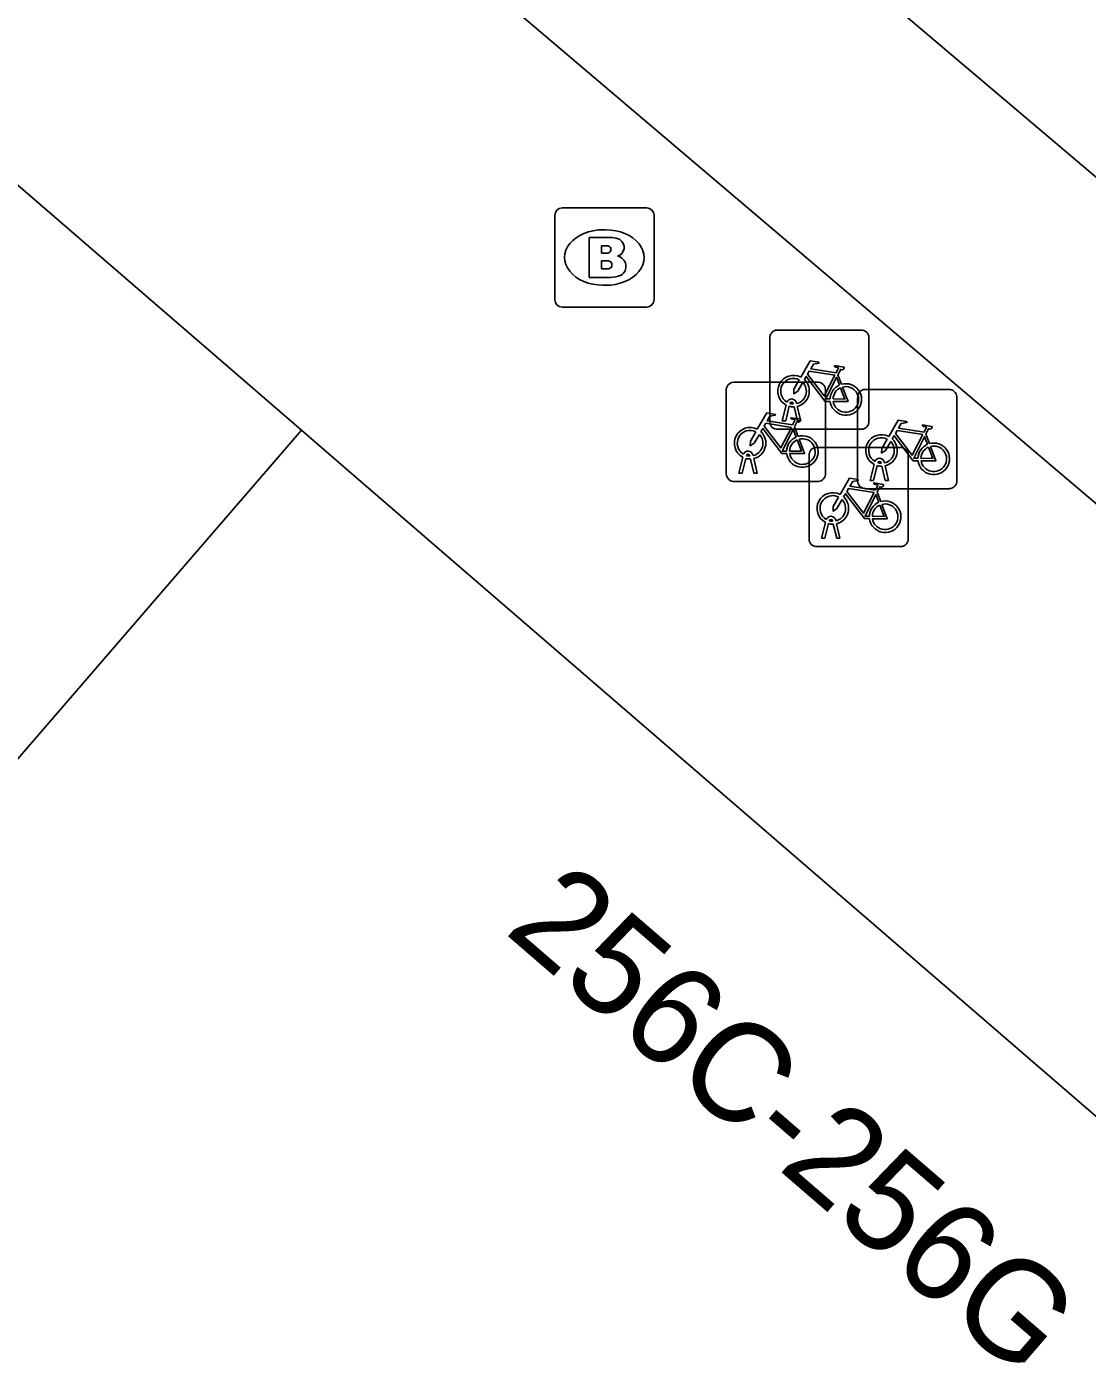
# Model space of a CAD drawing. Extents: x 162347 to 162868, y 381221 to 381813.
# Drawn here: x 162654.52 to 162665.2, y 381673.56 to 381687.06 of the extents above; entities that cross this region are included whole.
import ezdxf

# ---------------------------------------------------------------- set-up
doc = ezdxf.new("R2010")
doc.units = 0
for name, color, linetype in [('IMGEO_Brandkraan', 7, 'Continuous'), ('IMGEO_Fietsenrek', 7, 'Continuous'), ('IMGEO_Fietspad_gesloten', 7, 'Continuous'), ('IMGEO_Pand', 7, 'Continuous'), ('IMGEO_Pand_nummerreeks', 7, 'Continuous')]:
    doc.layers.add(name, color=color, linetype=linetype)

msp = doc.modelspace()

# ---------------------------------------------------------------- linework, layer by layer
at = {"layer": 'IMGEO_Brandkraan'}
for p, q in [((162659.913, 381685.231), (162660.765, 381685.231)), ((162659.838, 381684.305), (162659.838, 381685.157)), ((162660.839, 381685.157), (162660.839, 381684.305)), ((162660.326, 381685.011), (162660.351, 381685.011)), ((162660.349, 381684.451), (162660.324, 381684.451)), ((162660.765, 381684.231), (162659.913, 381684.231))]:
    msp.add_line(p, q, dxfattribs=at)
for points in [[(162659.913, 381685.231), (162660.765, 381685.231)], [(162659.838, 381684.305), (162659.838, 381685.157)], [(162660.839, 381685.157), (162660.839, 381684.305)], [(162660.186, 381684.931), (162660.186, 381684.531), (162660.399, 381684.531)], [(162660.417, 381684.931), (162660.186, 381684.931)], [(162660.365, 381684.85), (162660.311, 381684.85), (162660.311, 381684.774)], [(162660.311, 381684.774), (162660.364, 381684.774)], [(162660.373, 381684.698), (162660.311, 381684.698), (162660.311, 381684.617)], [(162660.311, 381684.617), (162660.373, 381684.617)], [(162660.765, 381684.231), (162659.913, 381684.231)]]:
    msp.add_lwpolyline(points, dxfattribs=at)
for centre, radius, start, end in [((162659.915, 381685.155), 0.0765, 91.552, 178.448), ((162659.915, 381685.155), 0.0765, 91.552, 178.448), ((162660.763, 381685.155), 0.0765, 1.552, 88.448), ((162660.763, 381685.155), 0.0765, 1.552, 88.448), ((162660.421, 381684.786), 0.145, 59.4692, 91.5367), ((162660.446, 381684.833), 0.0922, 285.5137, 58.1501), ((162660.366, 381684.812), 0.0379, 267.8285, 90.9355), ((162660.374, 381684.657), 0.0404, 269.8759, 90.5077), ((162660.451, 381684.641), 0.105, 301.3115, 78.989), ((162660.405, 381684.782), 0.251, 268.6676, 293.5347), ((162659.915, 381684.307), 0.0765, 181.552, 268.448), ((162659.915, 381684.307), 0.0765, 181.552, 268.448), ((162660.763, 381684.307), 0.0765, 271.552, 358.448), ((162660.763, 381684.307), 0.0765, 271.552, 358.448)]:
    msp.add_arc(centre, radius, start, end, dxfattribs=at)
for centre, major_axis, ratio, start_param, end_param in [((162660.325, 381684.731), (-0.387, 0.002), 0.722429, 4.712389, 7.853982), ((162660.35, 381684.731), (-0.39, 0.002), 0.717154, 1.570796, 4.712389)]:
    msp.add_ellipse(centre, major_axis=major_axis, ratio=ratio, start_param=start_param, end_param=end_param, dxfattribs=at)
at = {"layer": 'IMGEO_Fietsenrek'}
for p, q in [((162662.08, 381684), (162662.921, 381684)), ((162662.921, 381684), (162662.08, 381684)), ((162662.005, 381683.075), (162662.005, 381683.916)), ((162662.005, 381683.916), (162662.005, 381683.075)), ((162663.005, 381683.925), (162663.005, 381683.084)), ((162663.005, 381683.084), (162663.005, 381683.925)), ((162661.642, 381683.475), (162662.483, 381683.475)), ((162662.483, 381683.475), (162661.642, 381683.475)), ((162662.692, 381683.549), (162662.728, 381683.454)), ((162661.567, 381682.55), (162661.567, 381683.391)), ((162661.567, 381683.391), (162661.567, 381682.55)), ((162662.567, 381683.4), (162662.567, 381682.559)), ((162662.567, 381682.559), (162662.567, 381683.4)), ((162662.891, 381682.477), (162662.891, 381683.318)), ((162662.891, 381683.318), (162662.891, 381682.477)), ((162662.966, 381683.402), (162663.807, 381683.402)), ((162663.807, 381683.402), (162662.966, 381683.402)), ((162663.891, 381683.327), (162663.891, 381682.486)), ((162663.891, 381682.486), (162663.891, 381683.327)), ((162662.132, 381683.084), (162662.171, 381683.244)), ((162662.201, 381683.232), (162662.166, 381683.084)), ((162662.243, 381683.256), (162662.242, 381683.26)), ((162662.284, 381683.084), (162662.25, 381683.226)), ((162662.274, 381683.267), (162662.275, 381683.26)), ((162662.282, 381683.23), (162662.317, 381683.084)), ((162662.166, 381683.084), (162662.132, 381683.084)), ((162662.254, 381683.024), (162662.29, 381682.929)), ((162662.317, 381683.084), (162662.284, 381683.084)), ((162662.93, 381683), (162662.089, 381683)), ((162662.089, 381683), (162662.93, 381683)), ((162663.578, 381682.951), (162663.614, 381682.856)), ((162662.476, 381682.818), (162663.317, 381682.818)), ((162663.317, 381682.818), (162662.476, 381682.818)), ((162661.694, 381682.559), (162661.733, 381682.719)), ((162661.763, 381682.707), (162661.728, 381682.559)), ((162661.805, 381682.731), (162661.804, 381682.735)), ((162661.846, 381682.559), (162661.812, 381682.701)), ((162661.836, 381682.742), (162661.837, 381682.735)), ((162661.844, 381682.705), (162661.879, 381682.559)), ((162662.401, 381681.893), (162662.401, 381682.734)), ((162662.401, 381682.734), (162662.401, 381681.893)), ((162663.018, 381682.486), (162663.057, 381682.646)), ((162663.087, 381682.634), (162663.052, 381682.486)), ((162663.129, 381682.658), (162663.128, 381682.662)), ((162663.17, 381682.486), (162663.136, 381682.628)), ((162663.16, 381682.669), (162663.161, 381682.662)), ((162663.168, 381682.632), (162663.203, 381682.486)), ((162663.401, 381682.743), (162663.401, 381681.902)), ((162663.401, 381681.902), (162663.401, 381682.743)), ((162661.728, 381682.559), (162661.694, 381682.559)), ((162661.879, 381682.559), (162661.846, 381682.559)), ((162663.052, 381682.486), (162663.018, 381682.486)), ((162663.203, 381682.486), (162663.17, 381682.486)), ((162662.492, 381682.475), (162661.651, 381682.475)), ((162661.651, 381682.475), (162662.492, 381682.475)), ((162663.816, 381682.402), (162662.975, 381682.402)), ((162662.975, 381682.402), (162663.816, 381682.402)), ((162663.088, 381682.367), (162663.124, 381682.272)), ((162662.639, 381682.074), (162662.638, 381682.078)), ((162662.67, 381682.085), (162662.671, 381682.078)), ((162662.528, 381681.902), (162662.567, 381682.062)), ((162662.597, 381682.05), (162662.562, 381681.902)), ((162662.68, 381681.902), (162662.646, 381682.044)), ((162662.678, 381682.048), (162662.713, 381681.902)), ((162663.326, 381681.818), (162662.485, 381681.818)), ((162662.485, 381681.818), (162663.326, 381681.818)), ((162662.562, 381681.902), (162662.528, 381681.902)), ((162662.713, 381681.902), (162662.68, 381681.902))]:
    msp.add_line(p, q, dxfattribs=at)
for points in [[(162662.318, 381683.526), (162662.413, 381683.69), (162662.499, 381683.676), (162662.501, 381683.667), (162662.445, 381683.656), (162662.418, 381683.611), (162662.674, 381683.57)], [(162662.661, 381683.545), (162662.404, 381683.586), (162662.387, 381683.557), (162662.554, 381683.337), (162662.661, 381683.545)], [(162662.674, 381683.57), (162662.699, 381683.619), (162662.693, 381683.623), (162662.67, 381683.627), (162662.658, 381683.634), (162662.657, 381683.637), (162662.659, 381683.642), (162662.754, 381683.627), (162662.756, 381683.617), (162662.746, 381683.604), (162662.734, 381683.598), (162662.72, 381683.604), (162662.692, 381683.549)], [(162662.339, 381683.474), (162662.287, 381683.384), (162662.247, 381683.359), (162662.248, 381683.406), (162662.303, 381683.5)], [(162662.614, 381683.282), (162662.564, 381683.282), (162662.373, 381683.533), (162662.354, 381683.501)], [(162662.709, 381683.447), (162662.679, 381683.524), (162662.57, 381683.306), (162662.613, 381683.306)], [(162662.739, 381683.426), (162662.794, 381683.281), (162662.644, 381683.281)], [(162662.643, 381683.306), (162662.763, 381683.305), (162662.719, 381683.419)], [(162661.88, 381683.001), (162661.975, 381683.165), (162662.061, 381683.151), (162662.063, 381683.142), (162662.007, 381683.131), (162661.98, 381683.086), (162662.236, 381683.045)], [(162662.223, 381683.02), (162661.966, 381683.061), (162661.949, 381683.032), (162662.116, 381682.812), (162662.223, 381683.02)], [(162662.236, 381683.045), (162662.261, 381683.094), (162662.255, 381683.098), (162662.232, 381683.102), (162662.22, 381683.109), (162662.219, 381683.112), (162662.221, 381683.117), (162662.316, 381683.102), (162662.318, 381683.092), (162662.308, 381683.079), (162662.296, 381683.073), (162662.282, 381683.079), (162662.254, 381683.024)], [(162663.204, 381682.928), (162663.299, 381683.092), (162663.385, 381683.078), (162663.387, 381683.069), (162663.331, 381683.058), (162663.304, 381683.013), (162663.56, 381682.972)], [(162663.56, 381682.972), (162663.585, 381683.021), (162663.579, 381683.025), (162663.556, 381683.029), (162663.544, 381683.036), (162663.543, 381683.039), (162663.545, 381683.044), (162663.64, 381683.029), (162663.642, 381683.019), (162663.632, 381683.006), (162663.62, 381683), (162663.606, 381683.006), (162663.578, 381682.951)], [(162661.901, 381682.949), (162661.849, 381682.859), (162661.809, 381682.834), (162661.81, 381682.881), (162661.865, 381682.975)], [(162662.176, 381682.757), (162662.126, 381682.757), (162661.935, 381683.008), (162661.916, 381682.976)], [(162662.271, 381682.922), (162662.241, 381682.999), (162662.132, 381682.781), (162662.175, 381682.781)], [(162662.205, 381682.781), (162662.325, 381682.78), (162662.281, 381682.894)], [(162662.301, 381682.901), (162662.356, 381682.756), (162662.206, 381682.756)], [(162663.225, 381682.876), (162663.173, 381682.786), (162663.133, 381682.761), (162663.134, 381682.808), (162663.189, 381682.902)], [(162663.5, 381682.684), (162663.45, 381682.684), (162663.259, 381682.935), (162663.24, 381682.903)], [(162663.547, 381682.947), (162663.29, 381682.988), (162663.273, 381682.959), (162663.44, 381682.739), (162663.547, 381682.947)], [(162663.595, 381682.849), (162663.565, 381682.926), (162663.456, 381682.708), (162663.499, 381682.708)], [(162663.529, 381682.708), (162663.649, 381682.707), (162663.605, 381682.821)], [(162663.625, 381682.828), (162663.68, 381682.683), (162663.53, 381682.683)], [(162662.714, 381682.344), (162662.809, 381682.508), (162662.895, 381682.494), (162662.897, 381682.485), (162662.841, 381682.474), (162662.814, 381682.429), (162663.07, 381682.388)], [(162663.01, 381682.1), (162662.96, 381682.1), (162662.769, 381682.351), (162662.75, 381682.319)], [(162663.057, 381682.363), (162662.8, 381682.404), (162662.783, 381682.375), (162662.95, 381682.155), (162663.057, 381682.363)], [(162663.07, 381682.388), (162663.095, 381682.437), (162663.089, 381682.441), (162663.066, 381682.445), (162663.054, 381682.452), (162663.053, 381682.455), (162663.055, 381682.46), (162663.15, 381682.445), (162663.152, 381682.435), (162663.142, 381682.422), (162663.13, 381682.416), (162663.116, 381682.422), (162663.088, 381682.367)], [(162662.735, 381682.292), (162662.683, 381682.202), (162662.643, 381682.177), (162662.644, 381682.224), (162662.699, 381682.318)], [(162663.105, 381682.265), (162663.075, 381682.342), (162662.966, 381682.124), (162663.009, 381682.124)], [(162663.039, 381682.124), (162663.159, 381682.123), (162663.115, 381682.237)], [(162663.135, 381682.244), (162663.19, 381682.099), (162663.04, 381682.099)]]:
    msp.add_lwpolyline(points, dxfattribs=at)
for centre, radius, start, end in [((162662.083, 381683.922), 0.0779, 92.4484, 184.2845), ((162662.083, 381683.922), 0.0779, 92.4484, 184.2845), ((162662.927, 381683.922), 0.0779, 2.4484, 94.2845), ((162662.927, 381683.922), 0.0779, 2.4484, 94.2845), ((162661.645, 381683.397), 0.0779, 92.4484, 184.2845), ((162661.645, 381683.397), 0.0779, 92.4484, 184.2845), ((162662.245, 381683.385), 0.159, 62.6766, 242.1369), ((162662.245, 381683.385), 0.129, 63.3192, 238.903), ((162662.245, 381683.385), 0.129, 283.6043, 43.4302), ((162662.245, 381683.385), 0.159, 283.5766, 46.6042), ((162662.489, 381683.397), 0.0779, 2.4484, 94.2845), ((162662.489, 381683.397), 0.0779, 2.4484, 94.2845), ((162662.772, 381683.301), 0.159, 113.3408, 178.3217), ((162662.772, 381683.301), 0.159, 187.0065, 105.7708), ((162662.772, 381683.301), 0.129, 188.6715, 104.5883), ((162662.225, 381683.256), 0.0499, 12.8025, 158.6934), ((162662.772, 381683.301), 0.129, 113.923, 177.9556), ((162662.969, 381683.324), 0.0779, 92.4484, 184.2845), ((162662.969, 381683.324), 0.0779, 92.4484, 184.2845), ((162663.813, 381683.324), 0.0779, 2.4484, 94.2845), ((162663.813, 381683.324), 0.0779, 2.4484, 94.2845), ((162662.245, 381683.385), 0.159, 253.9967, 271.7867), ((162662.225, 381683.256), 0.0174, 12.8025, 163.4502), ((162662.245, 381683.385), 0.129, 253.415, 269.0204), ((162662.083, 381683.078), 0.0779, 182.4484, 274.2845), ((162662.083, 381683.078), 0.0779, 182.4484, 274.2845), ((162662.927, 381683.078), 0.0779, 272.4484, 4.2845), ((162662.927, 381683.078), 0.0779, 272.4484, 4.2845), ((162661.807, 381682.86), 0.159, 62.6766, 242.1369), ((162661.807, 381682.86), 0.129, 63.3192, 238.903), ((162661.807, 381682.86), 0.129, 283.6043, 43.4302), ((162661.807, 381682.86), 0.159, 283.5766, 46.6042), ((162662.334, 381682.776), 0.159, 113.3408, 178.3217), ((162662.334, 381682.776), 0.159, 187.0065, 105.7708), ((162662.334, 381682.776), 0.129, 113.923, 177.9556), ((162662.334, 381682.776), 0.129, 188.6715, 104.5883), ((162663.131, 381682.787), 0.159, 62.6766, 242.1369), ((162663.131, 381682.787), 0.129, 63.3192, 238.903), ((162663.131, 381682.787), 0.159, 283.5766, 46.6042), ((162661.787, 381682.731), 0.0499, 12.8025, 158.6934), ((162662.479, 381682.74), 0.0779, 92.4484, 184.2845), ((162662.479, 381682.74), 0.0779, 92.4484, 184.2845), ((162663.131, 381682.787), 0.129, 283.6043, 43.4302), ((162663.323, 381682.74), 0.0779, 2.4484, 94.2845), ((162663.323, 381682.74), 0.0779, 2.4484, 94.2845), ((162663.658, 381682.703), 0.159, 113.3408, 178.3217), ((162663.658, 381682.703), 0.159, 187.0065, 105.7708), ((162663.658, 381682.703), 0.129, 113.923, 177.9556), ((162663.658, 381682.703), 0.129, 188.6715, 104.5883), ((162661.807, 381682.86), 0.159, 253.9967, 271.7867), ((162661.787, 381682.731), 0.0174, 12.8025, 163.4502), ((162661.807, 381682.86), 0.129, 253.415, 269.0204), ((162663.111, 381682.658), 0.0499, 12.8025, 158.6934), ((162663.131, 381682.787), 0.159, 253.9967, 271.7867), ((162663.111, 381682.658), 0.0174, 12.8025, 163.4502), ((162663.131, 381682.787), 0.129, 253.415, 269.0204), ((162661.645, 381682.553), 0.0779, 182.4484, 274.2845), ((162661.645, 381682.553), 0.0779, 182.4484, 274.2845), ((162662.489, 381682.553), 0.0779, 272.4484, 4.2845), ((162662.489, 381682.553), 0.0779, 272.4484, 4.2845), ((162663.813, 381682.48), 0.0779, 272.4484, 4.2845), ((162663.813, 381682.48), 0.0779, 272.4484, 4.2845), ((162662.641, 381682.203), 0.159, 62.6766, 242.1369), ((162662.969, 381682.48), 0.0779, 182.4484, 274.2845), ((162662.969, 381682.48), 0.0779, 182.4484, 274.2845), ((162662.641, 381682.203), 0.129, 63.3192, 238.903), ((162662.641, 381682.203), 0.129, 283.6043, 43.4302), ((162662.641, 381682.203), 0.159, 283.5766, 46.6042), ((162663.168, 381682.119), 0.159, 113.3408, 178.3217), ((162663.168, 381682.119), 0.159, 187.0065, 105.7708), ((162663.168, 381682.119), 0.129, 113.923, 177.9556), ((162663.168, 381682.119), 0.129, 188.6715, 104.5883), ((162662.621, 381682.074), 0.0499, 12.8025, 158.6934), ((162662.621, 381682.074), 0.0174, 12.8025, 163.4502), ((162662.641, 381682.203), 0.129, 253.415, 269.0204), ((162662.641, 381682.203), 0.159, 253.9967, 271.7867), ((162662.479, 381681.896), 0.0779, 182.4484, 274.2845), ((162662.479, 381681.896), 0.0779, 182.4484, 274.2845), ((162663.323, 381681.896), 0.0779, 272.4484, 4.2845), ((162663.323, 381681.896), 0.0779, 272.4484, 4.2845)]:
    msp.add_arc(centre, radius, start, end, dxfattribs=at)
at = {"layer": 'IMGEO_Fietspad_gesloten'}
for points in [[(162672.31, 381676.305), (162668.485, 381679.538), (162656.302, 381689.888), (162620.898, 381719.907), (162611.83, 381727.598), (162578.489, 381755.878), (162530.974, 381796.217), (162530.162, 381796.875)], [(162673.276, 381678.784), (162670.225, 381681.365), (162659.5, 381690.448), (162657.893, 381691.81)]]:
    msp.add_lwpolyline(points, dxfattribs=at)
at = {"layer": 'IMGEO_Pand'}
for points in [[(162652.873, 381686.801), (162657.285, 381682.992)], [(162657.285, 381682.992), (162644.725, 381668.442)], [(162657.285, 381682.992), (162657.765, 381682.579), (162670.832, 381671.299), (162671.169, 381671.008)]]:
    msp.add_lwpolyline(points, dxfattribs=at)

# ---------------------------------------------------------------- texts
at = {"layer": 'IMGEO_Pand_nummerreeks'}
msp.add_text('256C-256G', height=1, rotation=319.1997, dxfattribs=at).set_placement((162659.317, 381677.936))

doc.saveas('drawing.dxf')
